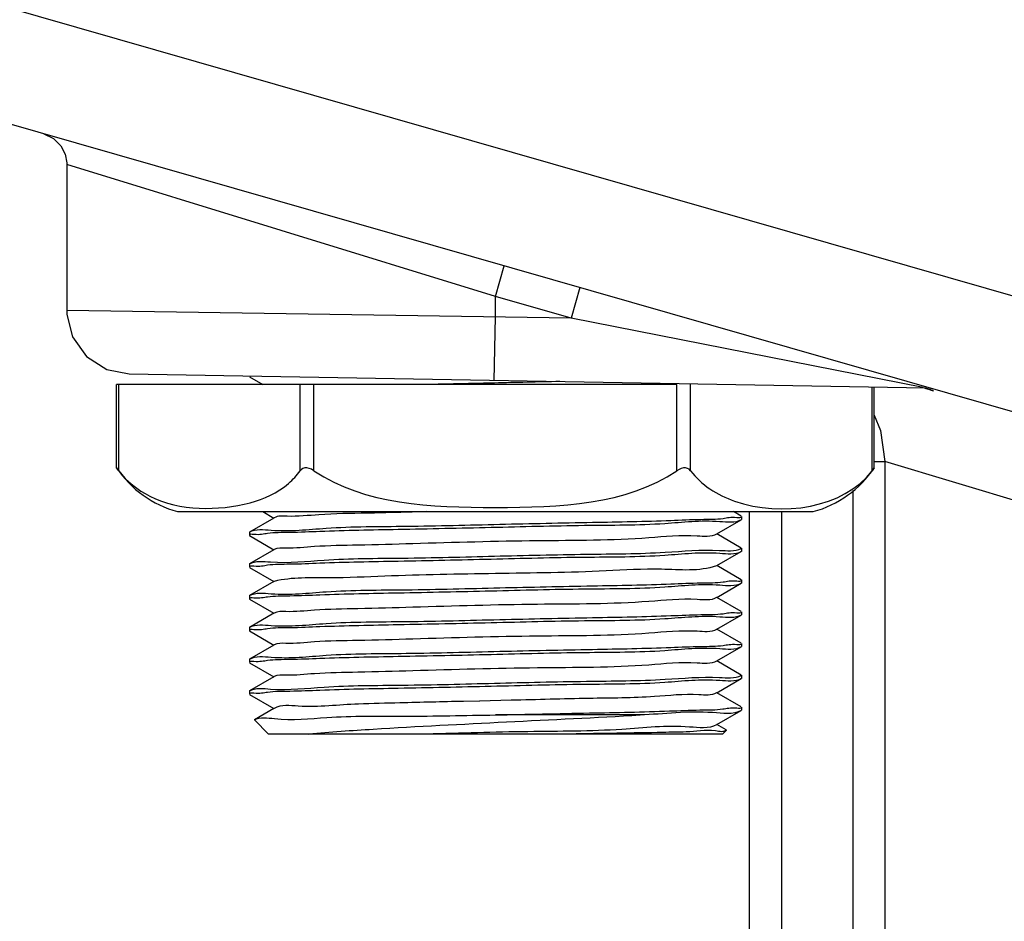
# Paper-space layout 'Sheet' of a CAD drawing. Header units: inches. Extents: x 0.2 to 10.8, y 0.2 to 8.3.
# Tile 370 of 545: x 9.272 to 9.396, y 2.307 to 2.42. Entities that reach past the tile are written whole.
import ezdxf

# ---------------------------------------------------------------- set-up
doc = ezdxf.new("R2010")
doc.units = ezdxf.units.IN
doc.header["$MEASUREMENT"] = 0
doc.layers.get('0').update_dxf_attribs({"lineweight": 5})
doc.layers.add('02___PRT_ALL_AXES', color=7, linetype='Continuous')
doc.styles.add('My Text', font='tahoma.ttf')
doc.dimstyles.new('My Dimension - mm [in] (ANSI)$0', dxfattribs={"dimtxt": 0.12, "dimasz": 0.09842519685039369, "dimexe": 0.125, "dimexo": 0.06299999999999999, "dimgap": 0.03149606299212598, "dimtad": 0, "dimlfac": 250, "dimzin": 4, "dimdsep": 46, "dimtxsty": 'My Text', "dimblk": 'Filled-1', "dimcen": 0.09, "dimclrd": 1, "dimclre": 1, "dimclrt": 1, "dimadec": 1, "dimazin": 1, "dimtfac": 1, "dimtofl": 0, "dimtmove": 0, "dimatfit": 3, "dimfxl": 1, "dimtolj": 1, "dimtzin": 4, "dimlwd": -1, "dimlwe": -1, "dimarcsym": 0})

# ---------------------------------------------------------------- blocks, each defined once
blk = doc.blocks.new('*D12')
at = {"color": 1, "true_color": 0xff0000}
for p, q in [((9.686943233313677, 3.704310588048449), (8.70559147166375, 3.704310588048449)), ((8.83059147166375, 3.605885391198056), (8.83059147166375, 3.470499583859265)), ((8.83059147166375, 1.606466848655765), (8.83059147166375, 1.741852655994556)), ((9.426522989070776, 1.508041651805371), (8.70559147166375, 1.508041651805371))]:
    blk.add_line(p, q, dxfattribs=at)
at = {"layer": 'Defpoints', "color": 0}
for p in [(9.749943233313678, 3.704310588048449), (8.83059147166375, 1.508041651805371), (9.489522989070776, 1.508041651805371)]:
    blk.add_point(p, dxfattribs=at)
at = {"color": 1, "true_color": 0xff0000, "insert": (8.83059147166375, 2.606176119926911), "char_height": 0.12, "attachment_point": 5, "rotation": 90, "style": 'My Text'}
blk.add_mtext('\\A1;549.07 mm [21.617 in]', dxfattribs=at)
blk = doc.blocks.new('Filled-1')

psp = doc.layouts.new('Sheet')

# ---------------------------------------------------------------- linework, layer by layer
at = {"color": 0, "linetype": 'ByBlock', "lineweight": -3}
for p, q in [((9.47333780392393, 2.348867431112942), (9.161521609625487, 2.438279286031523)), ((9.21485816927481, 2.437586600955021), (9.486414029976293, 2.359719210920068)), ((9.331943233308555, 2.385250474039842), (9.27794323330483, 2.401882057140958)), ((9.27794323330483, 2.401880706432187), (9.27794323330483, 2.383484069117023)), ((9.331943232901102, 2.385250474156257), (9.333045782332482, 2.38909552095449)), ((9.342586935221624, 2.386359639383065), (9.341484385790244, 2.382514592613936)), ((9.33194323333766, 2.382681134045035), (9.331943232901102, 2.385250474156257)), ((9.341484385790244, 2.382514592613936), (9.331943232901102, 2.385250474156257)), ((9.341484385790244, 2.382514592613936), (9.27794323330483, 2.38348400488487)), ((9.331803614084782, 2.374682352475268), (9.33194323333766, 2.382681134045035)), ((9.385834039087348, 2.373791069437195), (9.341484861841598, 2.382517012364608)), ((9.285803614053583, 2.37548528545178), (9.386122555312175, 2.373734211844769)), ((9.300962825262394, 2.375127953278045), (9.302654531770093, 2.374150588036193)), ((9.331811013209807, 2.374347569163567), (9.330924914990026, 2.374327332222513)), ((9.284217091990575, 2.363668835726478), (9.284217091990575, 2.374150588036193)), ((9.354806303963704, 2.374150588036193), (9.284217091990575, 2.374150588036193)), ((9.284485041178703, 2.363299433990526), (9.284485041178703, 2.374150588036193)), ((9.307348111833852, 2.363299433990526), (9.307348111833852, 2.374150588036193)), ((9.309080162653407, 2.363299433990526), (9.309080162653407, 2.374150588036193)), ((9.354806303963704, 2.363299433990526), (9.354806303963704, 2.374150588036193)), ((9.35653835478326, 2.363299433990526), (9.35653835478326, 2.374150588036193)), ((9.379401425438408, 2.363299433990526), (9.379401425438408, 2.373851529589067)), ((9.379669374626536, 2.363668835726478), (9.379669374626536, 2.373846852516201)), ((9.38713208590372, 2.373338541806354), (9.386183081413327, 2.373659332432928)), ((9.3861920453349, 2.37365804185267), (9.386349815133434, 2.373616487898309)), ((9.379669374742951, 2.364453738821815), (9.381009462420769, 2.364453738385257)), ((9.381009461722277, 2.364453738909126), (9.381009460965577, 2.262957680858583)), ((9.453593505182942, 2.342759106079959), (9.381009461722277, 2.364453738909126)), ((9.284485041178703, 2.363299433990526), (9.284217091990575, 2.363668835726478)), ((9.379669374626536, 2.363668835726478), (9.379401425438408, 2.363299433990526)), ((9.3769757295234, 2.360804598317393), (9.376975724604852, 2.262664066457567)), ((9.29190769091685, 2.358150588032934), (9.371978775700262, 2.358150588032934)), ((9.302654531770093, 2.358150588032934), (9.304039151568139, 2.35735058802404)), ((9.362923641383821, 2.357573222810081), (9.361924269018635, 2.358150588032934)), ((9.363943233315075, 2.217583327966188), (9.363943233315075, 2.358150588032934)), ((9.368013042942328, 2.213581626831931), (9.368013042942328, 2.358150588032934)), ((9.304039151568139, 2.35735058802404), (9.300962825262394, 2.355573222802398)), ((9.359847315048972, 2.35535058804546), (9.362923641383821, 2.357127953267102)), ((9.300962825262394, 2.355127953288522), (9.304039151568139, 2.353350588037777)), ((9.362923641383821, 2.353573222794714), (9.359847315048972, 2.35535058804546)), ((9.304039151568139, 2.353350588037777), (9.300962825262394, 2.351573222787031)), ((9.362841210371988, 2.353522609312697), (9.362930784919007, 2.353547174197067)), ((9.359847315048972, 2.351350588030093), (9.362923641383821, 2.353127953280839)), ((9.300962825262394, 2.351127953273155), (9.304039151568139, 2.34935058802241)), ((9.362923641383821, 2.349573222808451), (9.359847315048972, 2.351350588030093)), ((9.304039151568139, 2.34935058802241), (9.300962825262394, 2.347573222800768)), ((9.359847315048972, 2.34735058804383), (9.362923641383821, 2.349127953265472)), ((9.300962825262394, 2.347127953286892), (9.304039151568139, 2.345350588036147)), ((9.362923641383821, 2.345573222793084), (9.359847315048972, 2.34735058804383)), ((9.304039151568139, 2.345350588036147), (9.300962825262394, 2.343573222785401)), ((9.359847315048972, 2.343350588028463), (9.362923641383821, 2.345127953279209)), ((9.362923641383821, 2.341573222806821), (9.359847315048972, 2.343350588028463)), ((9.300962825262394, 2.343127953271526), (9.304039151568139, 2.34135058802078)), ((9.304039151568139, 2.34135058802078), (9.300962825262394, 2.339573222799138)), ((9.359847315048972, 2.3393505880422), (9.362923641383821, 2.341127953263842)), ((9.300962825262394, 2.339127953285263), (9.304039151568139, 2.337350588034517)), ((9.362923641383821, 2.337573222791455), (9.359847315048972, 2.3393505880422)), ((9.304039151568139, 2.337350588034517), (9.300962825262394, 2.335573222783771)), ((9.359847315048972, 2.335350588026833), (9.362923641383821, 2.337127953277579)), ((9.362841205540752, 2.337522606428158), (9.362930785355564, 2.3375471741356)), ((9.300962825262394, 2.335127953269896), (9.304039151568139, 2.33335058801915)), ((9.362923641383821, 2.333573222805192), (9.359847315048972, 2.335350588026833)), ((9.304039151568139, 2.33335058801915), (9.301582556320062, 2.331931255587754)), ((9.329939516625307, 2.334304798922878), (9.32792866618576, 2.334258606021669)), ((9.333939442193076, 2.334396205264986), (9.329966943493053, 2.334305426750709)), ((9.350164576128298, 2.33255058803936), (9.331943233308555, 2.33255058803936)), ((9.359847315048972, 2.33135058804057), (9.362923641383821, 2.333127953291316)), ((9.303343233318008, 2.330150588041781), (9.301577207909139, 2.331916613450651)), ((9.361035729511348, 2.330663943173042), (9.359847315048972, 2.33135058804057)), ((9.360543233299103, 2.330150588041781), (9.303343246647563, 2.330150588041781)), ((9.360543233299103, 2.330150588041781), (9.361041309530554, 2.330648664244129))]:
    psp.add_line(p, q, dxfattribs=at)
for points in [[(9.275045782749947, 2.405726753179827), (9.276281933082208, 2.405126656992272), (9.27718735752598, 2.404221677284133), (9.277733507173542, 2.403159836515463), (9.277939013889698, 2.402064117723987), (9.27794323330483, 2.401882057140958)], [(9.27794323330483, 2.383484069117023), (9.277960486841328, 2.382962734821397), (9.278658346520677, 2.380179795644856), (9.280421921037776, 2.377695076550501), (9.282983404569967, 2.376051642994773), (9.285803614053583, 2.37548528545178)], [(9.379669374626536, 2.37029168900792), (9.380474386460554, 2.368361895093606), (9.38100947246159, 2.364453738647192)], [(9.309080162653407, 2.363299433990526), (9.308769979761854, 2.363481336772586), (9.308471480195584, 2.363603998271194), (9.308190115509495, 2.363663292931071), (9.30792817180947, 2.36365725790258), (9.307692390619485, 2.363585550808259), (9.30749826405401, 2.363460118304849), (9.307348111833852, 2.363299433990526)], [(9.35653835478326, 2.363299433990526), (9.356362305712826, 2.363481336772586), (9.356151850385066, 2.363603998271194), (9.355912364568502, 2.363663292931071), (9.355646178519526, 2.36365725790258), (9.355359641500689, 2.363585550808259), (9.355075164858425, 2.363460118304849), (9.354806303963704, 2.363299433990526)]]:
    psp.add_lwpolyline(points, dxfattribs=at)
for centre, radius, start, end in [((9.295473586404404, 2.371238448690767), 0.0135649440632, 213.9195014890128, 254.7592293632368), ((9.368412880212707, 2.371238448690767), 0.0135649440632, 285.2407706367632, 326.0804985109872), ((9.354814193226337, 0.9419031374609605), 1.3926008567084, 91.43620809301, 91.65093016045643), ((9.409797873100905, -1.250582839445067), 3.5857761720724, 91.30827125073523, 91.43643327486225)]:
    psp.add_arc(centre, radius, start, end, dxfattribs=at)
for points in [[(9.330924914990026, 2.374327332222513), (9.328391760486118, 2.374269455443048), (9.32585860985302, 2.374211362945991), (9.323325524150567, 2.374150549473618)], [(9.340054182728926, 2.374538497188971), (9.337306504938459, 2.374472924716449), (9.334558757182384, 2.374410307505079), (9.331811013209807, 2.374347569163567)]]:
    psp.add_open_spline(points, degree=3, dxfattribs=at)
for points, knots in [([(9.38713208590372, 2.373338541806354), (9.386952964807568, 2.373427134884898), (9.38657936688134, 2.373576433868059), (9.386187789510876, 2.373668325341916), (9.385989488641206, 2.373699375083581)], [0, 0, 0, 0, 0.4988961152, 1, 1, 1, 1]), ([(9.284485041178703, 2.363299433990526), (9.285492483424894, 2.361954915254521), (9.290345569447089, 2.358181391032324), (9.296956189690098, 2.358221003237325), (9.301054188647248, 2.359267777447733)], [0, 0, 0, 0, 0.2842939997, 1, 1, 1, 1]), ([(9.301054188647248, 2.359267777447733), (9.302802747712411, 2.359714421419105), (9.305201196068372, 2.360847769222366), (9.306916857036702, 2.362723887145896), (9.307348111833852, 2.363299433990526)], [0, 0, 0, 0, 0.7150471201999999, 1, 1, 1, 1]), ([(9.309080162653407, 2.363299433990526), (9.315547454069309, 2.358983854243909), (9.331943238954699, 2.358378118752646), (9.348339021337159, 2.358983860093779), (9.354806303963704, 2.363299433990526)], [0, 0, 0, 0, 0.5000003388, 1, 1, 1, 1]), ([(9.35653835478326, 2.363299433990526), (9.357884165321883, 2.361503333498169), (9.364998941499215, 2.356988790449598), (9.375856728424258, 2.358568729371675), (9.379401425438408, 2.363299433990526)], [0, 0, 0, 0, 0.2751883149, 1, 1, 1, 1]), ([(9.323325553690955, 2.358150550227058), (9.32080930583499, 2.358090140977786), (9.316289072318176, 2.357934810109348), (9.310351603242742, 2.357897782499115), (9.30656654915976, 2.357454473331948), (9.304550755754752, 2.357646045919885), (9.304082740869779, 2.35737575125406)], [0, 0, 0, 0, 0.3919569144, 0.7068568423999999, 0.9158365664, 1, 1, 1, 1]), ([(9.362923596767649, 2.357127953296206), (9.362134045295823, 2.356672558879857), (9.358666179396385, 2.357162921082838), (9.352286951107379, 2.356397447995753), (9.342585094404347, 2.356439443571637), (9.331419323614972, 2.356124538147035), (9.320330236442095, 2.355899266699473), (9.311800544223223, 2.355748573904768), (9.306446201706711, 2.355495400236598), (9.303447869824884, 2.355524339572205), (9.302161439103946, 2.355156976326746), (9.300943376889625, 2.355349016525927), (9.300943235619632, 2.355150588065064)], [0, 0, 0, 0, 0.0440824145, 0.1558661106, 0.3188082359, 0.5086775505, 0.6972238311, 0.8563947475, 0.9172933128, 0.9625228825, 0.9904031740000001, 1, 1, 1, 1]), ([(9.300962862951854, 2.355573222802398), (9.301752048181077, 2.356029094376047), (9.305220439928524, 2.35553763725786), (9.311598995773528, 2.356304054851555), (9.321301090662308, 2.356261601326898), (9.332466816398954, 2.35657666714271), (9.343556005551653, 2.356801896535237), (9.3520857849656, 2.356952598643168), (9.357440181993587, 2.357205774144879), (9.360438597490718, 2.357176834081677), (9.361724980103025, 2.357544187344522), (9.362943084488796, 2.357352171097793), (9.362943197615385, 2.357550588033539)], [0, 0, 0, 0, 0.0440786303, 0.1558604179, 0.3188025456, 0.5086726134, 0.6972205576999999, 0.8563932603, 0.9172923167, 0.9625233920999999, 0.9904037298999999, 1, 1, 1, 1]), ([(9.359803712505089, 2.355325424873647), (9.359099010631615, 2.354918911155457), (9.356035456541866, 2.35530392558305), (9.348733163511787, 2.354475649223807), (9.336641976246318, 2.354555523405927), (9.32446231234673, 2.35419752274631), (9.315115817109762, 2.353911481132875), (9.30973359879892, 2.353861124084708), (9.30631758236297, 2.353463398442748), (9.304505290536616, 2.353619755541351), (9.304082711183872, 2.353375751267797)], [0, 0, 0, 0, 0.04376367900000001, 0.153412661, 0.4048565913, 0.6867985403, 0.8105294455, 0.9088562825, 0.9737504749, 1, 1, 1, 1]), ([(9.300962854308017, 2.351573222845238), (9.3017320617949, 2.352017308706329), (9.305111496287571, 2.351544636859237), (9.311337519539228, 2.352290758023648), (9.320834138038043, 2.352255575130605), (9.331817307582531, 2.352552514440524), (9.342832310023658, 2.352824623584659), (9.352348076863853, 2.352845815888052), (9.358714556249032, 2.353481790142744), (9.362079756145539, 2.353133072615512), (9.362913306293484, 2.353522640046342)], [0, 0, 0, 0, 0.0429826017, 0.1519893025, 0.3113396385, 0.4979943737, 0.68495187, 0.8451666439, 0.9554738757, 1, 1, 1, 1]), ([(9.362923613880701, 2.353127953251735), (9.362134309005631, 2.352672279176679), (9.358666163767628, 2.353163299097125), (9.352287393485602, 2.352397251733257), (9.342585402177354, 2.352439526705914), (9.331419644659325, 2.352124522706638), (9.320330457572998, 2.351899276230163), (9.311800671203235, 2.351748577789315), (9.30644628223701, 2.351495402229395), (9.303447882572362, 2.351524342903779), (9.302161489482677, 2.351156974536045), (9.300943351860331, 2.351349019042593), (9.300943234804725, 2.351150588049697)], [0, 0, 0, 0, 0.0440788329, 0.1558606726, 0.3188023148, 0.508672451, 0.6972202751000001, 0.8563929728, 0.9172922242, 0.9625223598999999, 0.9904030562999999, 1, 1, 1, 1]), ([(9.359803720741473, 2.35132542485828), (9.357606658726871, 2.350574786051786), (9.352798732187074, 2.3510973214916), (9.343589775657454, 2.350488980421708), (9.331938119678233, 2.350370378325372), (9.320314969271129, 2.350152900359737), (9.311060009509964, 2.349702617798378), (9.306342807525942, 2.349908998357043), (9.304082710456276, 2.349375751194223)], [0, 0, 0, 0, 0.124909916, 0.2499355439, 0.4999891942, 0.7500427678, 0.8750686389, 1, 1, 1, 1]), ([(9.300962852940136, 2.347573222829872), (9.301752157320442, 2.348028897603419), (9.305220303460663, 2.347537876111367), (9.311599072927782, 2.348303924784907), (9.321301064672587, 2.34826164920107), (9.332466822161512, 2.348576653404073), (9.343556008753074, 2.34880189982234), (9.352085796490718, 2.348952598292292), (9.357440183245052, 2.349205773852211), (9.360438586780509, 2.349176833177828), (9.361724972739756, 2.349544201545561), (9.362943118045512, 2.349352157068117), (9.362943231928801, 2.349550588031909)], [0, 0, 0, 0, 0.0440788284, 0.1558606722, 0.3188023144, 0.5086724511, 0.6972202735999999, 0.8563929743, 0.9172922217, 0.9625223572, 0.9904030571, 1, 1, 1, 1]), ([(9.362923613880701, 2.349127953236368), (9.362134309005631, 2.348672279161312), (9.358666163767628, 2.349163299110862), (9.352287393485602, 2.348397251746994), (9.342585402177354, 2.348439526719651), (9.331419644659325, 2.348124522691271), (9.320330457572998, 2.3478992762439), (9.311800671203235, 2.347748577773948), (9.30644628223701, 2.347495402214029), (9.303447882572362, 2.347524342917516), (9.302161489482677, 2.347156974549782), (9.300943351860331, 2.347349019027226), (9.300943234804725, 2.347150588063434)], [0, 0, 0, 0, 0.0440788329, 0.1558606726, 0.3188023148, 0.508672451, 0.6972202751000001, 0.8563929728, 0.9172922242, 0.9625223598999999, 0.9904030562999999, 1, 1, 1, 1]), ([(9.359803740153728, 2.347325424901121), (9.359099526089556, 2.346918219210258), (9.356035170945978, 2.347304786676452), (9.348733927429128, 2.346474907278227), (9.33664211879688, 2.346555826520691), (9.324462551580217, 2.346197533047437), (9.315115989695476, 2.345911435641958), (9.309733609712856, 2.345861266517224), (9.306317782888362, 2.345463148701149), (9.304505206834, 2.345619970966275), (9.304082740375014, 2.345375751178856)], [0, 0, 0, 0, 0.0437595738, 0.1534068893, 0.4048503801, 0.6867951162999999, 0.8105276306, 0.9088553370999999, 0.9737499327, 1, 1, 1, 1]), ([(9.362923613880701, 2.345127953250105), (9.362134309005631, 2.344672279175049), (9.358666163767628, 2.345163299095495), (9.352287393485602, 2.344397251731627), (9.342585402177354, 2.344439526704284), (9.331419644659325, 2.344124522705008), (9.320330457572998, 2.343899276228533), (9.311800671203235, 2.343748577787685), (9.30644628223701, 2.343495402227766), (9.303447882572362, 2.343524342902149), (9.302161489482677, 2.343156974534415), (9.300943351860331, 2.343349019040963), (9.300943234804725, 2.343150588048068)], [0, 0, 0, 0, 0.0440788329, 0.1558606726, 0.3188023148, 0.508672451, 0.6972202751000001, 0.8563929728, 0.9172922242, 0.9625223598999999, 0.9904030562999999, 1, 1, 1, 1]), ([(9.300962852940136, 2.343573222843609), (9.301752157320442, 2.344028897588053), (9.305220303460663, 2.343537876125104), (9.311599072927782, 2.344303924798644), (9.321301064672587, 2.344261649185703), (9.332466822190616, 2.34457665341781), (9.343556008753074, 2.344801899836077), (9.352085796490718, 2.344952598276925), (9.357440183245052, 2.345205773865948), (9.360438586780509, 2.345176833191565), (9.361724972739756, 2.345544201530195), (9.362943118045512, 2.34535215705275), (9.362943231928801, 2.345550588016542)], [0, 0, 0, 0, 0.0440788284, 0.1558606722, 0.3188023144, 0.5086724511, 0.6972202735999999, 0.8563929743, 0.9172922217, 0.9625223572, 0.9904030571, 1, 1, 1, 1]), ([(9.359803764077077, 2.34332542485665), (9.359099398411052, 2.342918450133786), (9.356035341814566, 2.343304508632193), (9.34873378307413, 2.342475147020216), (9.336642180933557, 2.342555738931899), (9.324462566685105, 2.342197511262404), (9.315115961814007, 2.341911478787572), (9.309733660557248, 2.341861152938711), (9.306317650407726, 2.341463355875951), (9.304505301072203, 2.341619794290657), (9.304082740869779, 2.3413757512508)], [0, 0, 0, 0, 0.0437603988, 0.1534068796, 0.4048507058, 0.6867950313, 0.8105277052, 0.9088557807, 0.9737503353, 1, 1, 1, 1]), ([(9.362923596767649, 2.341127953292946), (9.362134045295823, 2.340672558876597), (9.358666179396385, 2.341162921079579), (9.352286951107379, 2.340397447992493), (9.342585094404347, 2.340439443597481), (9.331419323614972, 2.340124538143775), (9.320330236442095, 2.339899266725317), (9.311800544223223, 2.339748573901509), (9.306446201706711, 2.339495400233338), (9.303447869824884, 2.339524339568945), (9.302161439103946, 2.339156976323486), (9.300943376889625, 2.339349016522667), (9.300943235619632, 2.339150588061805)], [0, 0, 0, 0, 0.0440824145, 0.1558661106, 0.3188082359, 0.5086775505, 0.6972238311, 0.8563947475, 0.9172933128, 0.9625228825, 0.9904031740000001, 1, 1, 1, 1]), ([(9.300962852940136, 2.339573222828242), (9.301752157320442, 2.34002889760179), (9.305220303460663, 2.339537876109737), (9.311599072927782, 2.340303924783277), (9.321301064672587, 2.34026164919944), (9.332466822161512, 2.340576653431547), (9.343556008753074, 2.34080189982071), (9.352085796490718, 2.340952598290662), (9.357440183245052, 2.341205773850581), (9.360438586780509, 2.341176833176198), (9.361724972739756, 2.341544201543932), (9.362943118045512, 2.341352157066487), (9.362943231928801, 2.341550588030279)], [0, 0, 0, 0, 0.0440788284, 0.1558606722, 0.3188023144, 0.5086724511, 0.6972202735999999, 0.8563929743, 0.9172922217, 0.9625223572, 0.9904030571, 1, 1, 1, 1]), ([(9.35980371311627, 2.339325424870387), (9.3590990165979, 2.338918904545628), (9.35603545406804, 2.339303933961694), (9.348733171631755, 2.338475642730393), (9.336641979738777, 2.338555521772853), (9.324462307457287, 2.338197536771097), (9.315115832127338, 2.337911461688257), (9.309733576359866, 2.337861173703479), (9.30631763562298, 2.337463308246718), (9.304505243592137, 2.337619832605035), (9.304082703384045, 2.337375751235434)], [0, 0, 0, 0, 0.0437636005, 0.1534126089, 0.4048564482, 0.6867984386, 0.8105292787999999, 0.9088560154, 0.973750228, 1, 1, 1, 1]), ([(9.362923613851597, 2.337127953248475), (9.36213430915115, 2.336672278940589), (9.358666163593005, 2.337163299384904), (9.352287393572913, 2.336397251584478), (9.34258540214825, 2.336439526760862), (9.33141964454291, 2.336124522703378), (9.320330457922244, 2.335899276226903), (9.311800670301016, 2.335748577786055), (9.306446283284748, 2.335495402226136), (9.303447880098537, 2.335524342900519), (9.302161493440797, 2.335156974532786), (9.300943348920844, 2.33534901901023), (9.300943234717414, 2.335150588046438)], [0, 0, 0, 0, 0.04407883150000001, 0.1558606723, 0.3188023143, 0.5086724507, 0.6972202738, 0.8563929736, 0.9172922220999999, 0.9625223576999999, 0.9904030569, 1, 1, 1, 1]), ([(9.300962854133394, 2.335573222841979), (9.301732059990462, 2.336017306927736), (9.305111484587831, 2.335544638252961), (9.311337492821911, 2.336290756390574), (9.320834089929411, 2.336255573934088), (9.331817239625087, 2.336552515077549), (9.342832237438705, 2.336824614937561), (9.352347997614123, 2.336845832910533), (9.358714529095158, 2.337481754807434), (9.362079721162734, 2.337133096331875), (9.362913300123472, 2.337522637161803)], [0, 0, 0, 0, 0.0429824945, 0.1519889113, 0.3113388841, 0.4979932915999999, 0.6849506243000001, 0.8451654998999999, 0.9554731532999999, 1, 1, 1, 1]), ([(9.359803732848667, 2.335325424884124), (9.359157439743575, 2.334951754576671), (9.356347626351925, 2.335290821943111), (9.35115393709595, 2.334672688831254), (9.343192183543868, 2.334669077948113), (9.33720386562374, 2.334470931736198), (9.333939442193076, 2.334396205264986)], [0, 0, 0, 0, 0.086514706, 0.3031412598, 0.6215955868, 1, 1, 1, 1]), ([(9.314693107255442, 2.333925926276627), (9.312163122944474, 2.333852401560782), (9.308779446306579, 2.333321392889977), (9.3049585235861, 2.333881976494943), (9.304082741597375, 2.333375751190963)], [0, 0, 0, 0, 0.7144588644, 1, 1, 1, 1]), ([(9.331943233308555, 2.33255058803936), (9.335897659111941, 2.332631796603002), (9.343176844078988, 2.332799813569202), (9.351857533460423, 2.332944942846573), (9.35731843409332, 2.333202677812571), (9.36038222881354, 2.333170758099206), (9.361696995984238, 2.33354716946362), (9.362942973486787, 2.333347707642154), (9.362943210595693, 2.333550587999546)], [0, 0, 0, 0, 0.3824232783, 0.7066559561, 0.8309724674, 0.9233878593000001, 0.9803840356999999, 1, 1, 1, 1]), ([(9.301582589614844, 2.331931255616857), (9.302309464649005, 2.332350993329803), (9.305601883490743, 2.33173737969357), (9.311691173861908, 2.332490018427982), (9.3210784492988, 2.332321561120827), (9.328122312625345, 2.332500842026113), (9.331943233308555, 2.33255058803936)], [0, 0, 0, 0, 0.0829147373, 0.3012150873, 0.6225254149, 1, 1, 1, 1]), ([(9.308432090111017, 2.330150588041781), (9.311135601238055, 2.330421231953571), (9.32504284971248, 2.33134975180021), (9.338966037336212, 2.331900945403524), (9.350164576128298, 2.33255058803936)], [0, 0, 0, 0, 0.1949869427, 1, 1, 1, 1]), ([(9.36292361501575, 2.333127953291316), (9.361877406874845, 2.332523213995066), (9.357277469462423, 2.333279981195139), (9.353213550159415, 2.332627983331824), (9.350164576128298, 2.33255058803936)], [0, 0, 0, 0, 0.2837736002, 1, 1, 1, 1]), ([(9.359803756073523, 2.33132542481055), (9.358817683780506, 2.330756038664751), (9.354531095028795, 2.331396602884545), (9.346860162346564, 2.33046060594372), (9.33571743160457, 2.330517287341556), (9.327562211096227, 2.330252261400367), (9.32332712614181, 2.330150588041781)], [0, 0, 0, 0, 0.0935846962, 0.3270671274, 0.6518236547, 1, 1, 1, 1]), ([(9.355979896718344, 2.330411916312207), (9.355004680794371, 2.330387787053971), (9.350142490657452, 2.330282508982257), (9.34527970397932, 2.330208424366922), (9.341392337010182, 2.330150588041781)], [0, 0, 0, 0, 0.2005864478, 1, 1, 1, 1]), ([(9.361041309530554, 2.330648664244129), (9.360721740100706, 2.330329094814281), (9.358730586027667, 2.330822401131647), (9.357217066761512, 2.330442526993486), (9.355979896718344, 2.330411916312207)], [0, 0, 0, 0, 0.2675008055, 1, 1, 1, 1])]:
    psp.add_open_spline(points, degree=3, knots=knots, dxfattribs=at)
at = {"layer": '02___PRT_ALL_AXES', "color": 0, "linetype": 'ByBlock', "lineweight": -3}
for p, q in [((9.362943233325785, 2.357550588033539), (9.362943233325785, 2.357150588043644)), ((9.30094323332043, 2.355550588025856), (9.30094323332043, 2.35515058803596)), ((9.362943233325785, 2.353550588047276), (9.362943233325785, 2.353150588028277)), ((9.30094323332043, 2.351550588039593), (9.30094323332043, 2.351150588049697)), ((9.362943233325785, 2.349550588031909), (9.362943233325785, 2.349150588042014)), ((9.30094323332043, 2.347550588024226), (9.30094323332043, 2.347150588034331)), ((9.362943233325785, 2.345550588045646), (9.362943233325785, 2.345150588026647)), ((9.30094323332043, 2.343550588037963), (9.30094323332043, 2.343150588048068)), ((9.362943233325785, 2.341550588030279), (9.362943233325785, 2.341150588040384)), ((9.30094323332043, 2.3395505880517), (9.30094323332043, 2.339150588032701)), ((9.362943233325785, 2.337550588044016), (9.362943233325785, 2.337150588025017)), ((9.30094323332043, 2.335550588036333), (9.30094323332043, 2.335150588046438)), ((9.362943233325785, 2.33355058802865), (9.362943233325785, 2.333150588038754))]:
    psp.add_line(p, q, dxfattribs=at)

# ---------------------------------------------------------------- dimensions: what is measured, and where the dimension line sits
dim = psp.add_linear_dim(base=(8.83059147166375, 1.508041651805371), p1=(9.749943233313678, 3.704310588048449), p2=(9.489522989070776, 1.508041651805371), angle=90, dimstyle='My Dimension - mm [in] (ANSI)$0', override={"dimpost": ' mm'})
dim.commit()
dim.dimension.update_dxf_attribs({"geometry": '*D12', "text_midpoint": (8.83059147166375, 2.606176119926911)})

doc.saveas('drawing.dxf')
